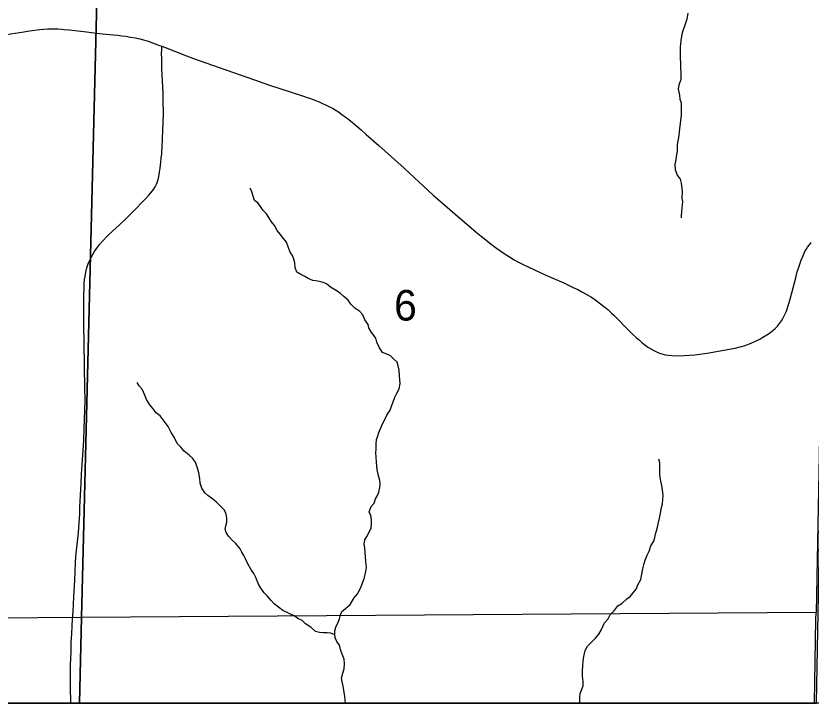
# Model space of a CAD drawing. Extents: x 0 to 34, y 0 to 22.
# Drawn here: x 23.114 to 24.203, y 13.6 to 14.542 of the extents above; entities that cross this region are included whole.
import ezdxf

# ---------------------------------------------------------------- set-up
doc = ezdxf.new("R2010")
doc.units = 0
for name, color, linetype in [('GM_X_Corporation', 7, 'Continuous'), ('GM_X_County_Road', 7, 'Continuous'), ('GM_X_Minor_River', 7, 'Continuous'), ('GM_X_Section_Text', 7, 'Continuous'), ('GM_X_Township_Road', 7, 'Continuous'), ('SH_Data', 7, 'Continuous')]:
    doc.layers.add(name, color=color, linetype=linetype)

msp = doc.modelspace()

# ---------------------------------------------------------------- linework, layer by layer
at = {"layer": 'GM_X_Corporation'}
for points in [[(18.6, 14.6606), (18.6, 13.6), (24.2109, 13.6), (24.2228, 14.2453), (24.2265, 14.4444), (24.2301, 14.5912), (22.9003, 14.6033), (22.3464, 14.612), (21.314, 14.623), (21.1282, 14.6279), (20.2571, 14.6508), (20.2016, 14.6512), (19.8855, 14.6528), (19.4007, 14.6554), (18.9216, 14.6592)], [(22.2045, 14.6168), (23.2254, 14.5998), (23.2038, 13.7171), (22.1889, 13.7096)], [(23.2254, 14.5998), (24.2269, 14.5903), (24.2243, 14.4432), (24.2104, 13.724), (23.2038, 13.7171)], [(23.201, 13.6), (24.208, 13.6), (24.2101, 13.7145), (24.2104, 13.724), (23.2038, 13.7171)], [(22.1867, 13.6), (23.201, 13.6), (23.2038, 13.7171), (22.1889, 13.7096)]]:
    msp.add_lwpolyline(points, close=True, dxfattribs=at)
at = {"layer": 'GM_X_County_Road'}
msp.add_lwpolyline([(23.095, 14.5152), (23.1247, 14.5199), (23.1325, 14.521), (23.1465, 14.5228), (23.1522, 14.5233), (23.1573, 14.5237), (23.1629, 14.5239), (23.1718, 14.5237), (23.1761, 14.5234), (23.18, 14.5232), (23.1872, 14.5224), (23.195, 14.5215), (23.2107, 14.5196), (23.2243, 14.5179), (23.2325, 14.5171), (23.2475, 14.5157), (23.2533, 14.5151), (23.2588, 14.5145), (23.2642, 14.5138), (23.2708, 14.5127), (23.2777, 14.5114), (23.2838, 14.51), (23.2886, 14.5088), (23.2949, 14.5069), (23.3107, 14.5012), (23.3137, 14.5001), (23.3174, 14.4987), (23.3474, 14.4869), (23.357, 14.4833), (23.3924, 14.4708), (23.4408, 14.4539), (23.4598, 14.4473), (23.5066, 14.432), (23.5129, 14.4299), (23.5173, 14.4283), (23.5245, 14.4256), (23.5292, 14.4237), (23.5338, 14.4218), (23.538, 14.4199), (23.5437, 14.4172), (23.5477, 14.415), (23.5512, 14.413), (23.5558, 14.41), (23.5599, 14.4072), (23.57, 14.3995), (23.5749, 14.3955), (23.5867, 14.3853), (23.5938, 14.3792), (23.6112, 14.3641), (23.646, 14.3331), (23.6527, 14.3267), (23.6857, 14.2962), (23.6913, 14.2912), (23.7154, 14.2702), (23.7444, 14.2454), (23.7513, 14.2397), (23.767, 14.2273), (23.7723, 14.2236), (23.784, 14.2153), (23.7888, 14.2123), (23.7966, 14.2075), (23.8016, 14.2047), (23.8087, 14.201), (23.8165, 14.1972), (23.8391, 14.1869), (23.8495, 14.1824), (23.8645, 14.1758), (23.8774, 14.1697), (23.8837, 14.1666), (23.8893, 14.1637), (23.8954, 14.1603), (23.9015, 14.1566), (23.9065, 14.1533), (23.9147, 14.1473), (23.9189, 14.144), (23.9247, 14.1392), (23.9301, 14.1344), (23.9336, 14.131), (23.9546, 14.1097), (23.9589, 14.1055), (23.9639, 14.101), (23.9681, 14.0971), (23.9714, 14.0943), (23.9775, 14.0894), (23.9798, 14.0878), (23.9838, 14.0854), (23.9879, 14.0833), (23.9916, 14.0815), (23.9958, 14.0797), (23.9987, 14.0787), (24.0035, 14.0774), (24.0082, 14.0766), (24.0126, 14.0762), (24.0185, 14.0759), (24.0299, 14.0761), (24.0368, 14.0766), (24.0439, 14.0774), (24.0638, 14.0801), (24.0763, 14.0823), (24.0916, 14.085), (24.0995, 14.0865), (24.1063, 14.088), (24.1118, 14.0896), (24.1167, 14.0912), (24.1224, 14.0936), (24.1282, 14.0963), (24.1332, 14.0989), (24.1374, 14.1013), (24.1428, 14.1047), (24.1464, 14.1071), (24.1509, 14.1104), (24.154, 14.1133), (24.1573, 14.1165), (24.1602, 14.1201), (24.1628, 14.1237), (24.1653, 14.1279), (24.1676, 14.1325), (24.1695, 14.137), (24.1715, 14.1429), (24.1733, 14.1487), (24.1751, 14.1553), (24.1823, 14.1828), (24.1845, 14.1908), (24.1861, 14.1961), (24.1879, 14.2015), (24.1899, 14.2068), (24.1916, 14.2109), (24.1955, 14.2196), (24.1966, 14.2216), (24.1985, 14.2246), (24.2011, 14.2281), (24.2037, 14.2313)], dxfattribs=at)
at = {"layer": 'GM_X_Minor_River'}
for points in [[(24.0347, 14.5453), (24.0332, 14.5373), (24.0306, 14.5289), (24.0283, 14.5225), (24.0265, 14.5164), (24.025, 14.508), (24.0242, 14.4989), (24.0239, 14.4921), (24.0239, 14.4826), (24.0243, 14.4776), (24.0243, 14.4697), (24.0247, 14.4643), (24.0248, 14.4545), (24.0221, 14.4469), (24.0214, 14.4419), (24.0229, 14.4332), (24.0237, 14.4275), (24.0252, 14.4225), (24.0256, 14.4168), (24.0253, 14.4108), (24.0253, 14.4058), (24.0249, 14.4013), (24.0231, 14.3872), (24.0227, 14.3823), (24.0223, 14.3777), (24.0201, 14.3652), (24.0198, 14.3568), (24.019, 14.3515), (24.0183, 14.345), (24.0168, 14.3378), (24.0172, 14.331), (24.0199, 14.3234), (24.0241, 14.3181), (24.0256, 14.3124), (24.0268, 14.301), (24.0264, 14.2919), (24.0272, 14.2873), (24.0261, 14.2782), (24.0257, 14.2736), (24.0254, 14.2675), (24.0252, 14.265)], [(23.4681, 14.2543), (23.4639, 14.2596), (23.4604, 14.2653), (23.457, 14.2706), (23.4528, 14.2752), (23.449, 14.2805), (23.4452, 14.2854), (23.4406, 14.2888), (23.4391, 14.2945), (23.4372, 14.3006), (23.4349, 14.3055)], [(23.5512, 13.6896), (23.5508, 13.6946), (23.5508, 13.6991), (23.5523, 13.7041), (23.5553, 13.7109), (23.5572, 13.7155), (23.5587, 13.7208), (23.5606, 13.7257), (23.5655, 13.7295), (23.5716, 13.7352), (23.5772, 13.7444), (23.5818, 13.7497), (23.5859, 13.7573), (23.5878, 13.7622), (23.5908, 13.7706), (23.593, 13.7782), (23.5942, 13.7854), (23.5934, 13.7945), (23.593, 13.8002), (23.5922, 13.8063), (23.5918, 13.8128), (23.591, 13.8177), (23.5918, 13.8238), (23.5948, 13.8283), (23.5982, 13.8352), (23.6004, 13.8401), (23.6012, 13.8454), (23.6011, 13.8511), (23.6, 13.8572), (23.5977, 13.8622), (23.6007, 13.8694), (23.6049, 13.8739), (23.6064, 13.88), (23.6094, 13.8846), (23.6109, 13.8891), (23.6124, 13.8952), (23.6127, 13.9005), (23.6124, 13.9051), (23.61, 13.9131), (23.6089, 13.9203), (23.6085, 13.9252), (23.6077, 13.9298), (23.6073, 13.9378), (23.6069, 13.9423), (23.6073, 13.9488), (23.6076, 13.9548), (23.608, 13.9613), (23.6095, 13.9662), (23.611, 13.9708), (23.6151, 13.9803), (23.6219, 13.9944), (23.6265, 14.0012), (23.6283, 14.0069), (23.6302, 14.0115), (23.6332, 14.0191), (23.6351, 14.024), (23.6389, 14.0305), (23.6404, 14.0381), (23.64, 14.043), (23.6396, 14.0484), (23.6388, 14.0563), (23.6376, 14.062), (23.6361, 14.067), (23.6315, 14.0711), (23.6266, 14.0764), (23.6163, 14.0806), (23.6121, 14.087), (23.6083, 14.0946), (23.6068, 14.1), (23.6007, 14.1087), (23.5976, 14.1144), (23.5964, 14.1189), (23.5919, 14.1254), (23.5892, 14.1318), (23.585, 14.1364), (23.5781, 14.1413), (23.5728, 14.1466), (23.569, 14.1519), (23.5637, 14.1565), (23.5583, 14.1618), (23.5519, 14.1659), (23.545, 14.1701), (23.5393, 14.1743), (23.5348, 14.1762), (23.5275, 14.1781), (23.5207, 14.1792), (23.5142, 14.1818), (23.5097, 14.1845), (23.504, 14.1871), (23.4986, 14.1905), (23.4963, 14.197), (23.4959, 14.2031), (23.4948, 14.2084), (23.4929, 14.2133), (23.4898, 14.2179), (23.4868, 14.2251), (23.4845, 14.2315), (23.4806, 14.2365), (23.4761, 14.2425), (23.4719, 14.2478), (23.4681, 14.2543)], [(23.5508, 13.6934), (23.5451, 13.6957), (23.5402, 13.6964), (23.5349, 13.6964), (23.5299, 13.6968), (23.5242, 13.6983), (23.5181, 13.704), (23.5105, 13.7085), (23.5059, 13.7131), (23.4999, 13.7157), (23.4953, 13.7195), (23.49, 13.7218), (23.4846, 13.7244), (23.4797, 13.7267), (23.4736, 13.7313), (23.4679, 13.7362), (23.4637, 13.7407), (23.458, 13.7468), (23.4542, 13.7513), (23.4492, 13.7574), (23.4462, 13.7631), (23.4443, 13.7677), (23.4427, 13.7722), (23.44, 13.7775), (23.4359, 13.7836), (23.4316, 13.7908), (23.4282, 13.7976), (23.4263, 13.8022), (23.4232, 13.8067), (23.4209, 13.8113), (23.4152, 13.8189), (23.4107, 13.8227), (23.4049, 13.8287), (23.4019, 13.8337), (23.4007, 13.8382), (23.4015, 13.8428), (23.4026, 13.8481), (23.403, 13.8534), (23.4018, 13.8587), (23.3995, 13.8644), (23.3881, 13.8758), (23.3816, 13.8807), (23.377, 13.8845), (23.3725, 13.8879), (23.3686, 13.8944), (23.3664, 13.9012), (23.3659, 13.9077), (23.3644, 13.9153), (23.3625, 13.9221), (23.3598, 13.9301), (23.3556, 13.9354), (23.3514, 13.9399), (23.3442, 13.9452), (23.3396, 13.9505), (23.3347, 13.9558), (23.3308, 13.9646), (23.3266, 13.971), (23.3224, 13.979), (23.3182, 13.9847), (23.3114, 13.9938), (23.306, 13.9979), (23.3018, 14.0033), (23.2973, 14.0086), (23.2927, 14.0162), (23.2904, 14.0218), (23.2869, 14.0302), (23.2828, 14.0347), (23.2801, 14.0393)], [(23.8863, 13.6), (23.8864, 13.6018), (23.8864, 13.6075), (23.8871, 13.6132), (23.889, 13.6177), (23.8912, 13.6235), (23.8912, 13.6295), (23.8904, 13.6367), (23.89, 13.6443), (23.8908, 13.6512), (23.8911, 13.6576), (23.8919, 13.6637), (23.8937, 13.6721), (23.8971, 13.6778), (23.902, 13.6831), (23.9081, 13.6888), (23.9126, 13.6945), (23.9156, 13.6998), (23.9202, 13.7101), (23.9255, 13.7154), (23.9285, 13.7219), (23.933, 13.7261), (23.9387, 13.7333), (23.944, 13.7367), (23.9508, 13.7428), (23.9557, 13.7462), (23.9595, 13.7512), (23.9637, 13.7561), (23.9659, 13.7622), (23.9701, 13.7694), (23.9708, 13.7744), (23.9727, 13.7839), (23.9746, 13.7911), (23.9761, 13.796), (23.9787, 13.8029), (23.9817, 13.8082), (23.984, 13.8154), (23.9877, 13.8219), (23.9892, 13.8268), (23.9904, 13.8314), (23.9915, 13.836), (23.993, 13.8409), (23.9937, 13.8455), (23.9956, 13.8534), (23.9971, 13.8603), (23.9986, 13.8679), (23.9997, 13.8732), (24.0001, 13.8793), (24.0008, 13.8838), (24.0004, 13.8888), (23.9989, 13.8983), (23.9973, 13.904), (23.9966, 13.9097), (23.9962, 13.9142), (23.9961, 13.9241), (23.9961, 13.929), (23.995, 13.9343)], [(23.5654, 13.6), (23.5644, 13.6091), (23.5632, 13.6175), (23.5621, 13.6232), (23.5609, 13.6293), (23.5598, 13.6342), (23.5616, 13.641), (23.5635, 13.6471), (23.5642, 13.6536), (23.5635, 13.66), (23.5608, 13.6672), (23.5585, 13.6733), (23.5573, 13.6794), (23.5535, 13.6843), (23.5512, 13.6896)]]:
    msp.add_lwpolyline(points, dxfattribs=at)
at = {"layer": 'GM_X_Township_Road'}
msp.add_lwpolyline([(23.189, 13.6), (23.189, 13.6027), (23.1886, 13.6201), (23.1888, 13.6525), (23.1893, 13.6697), (23.1897, 13.6831), (23.1902, 13.6954), (23.1909, 13.7056), (23.1914, 13.7149), (23.1921, 13.7255), (23.1927, 13.7355), (23.1933, 13.7454), (23.1944, 13.7686), (23.1955, 13.7921), (23.196, 13.8009), (23.197, 13.8097), (23.1976, 13.8174), (23.1994, 13.8332), (23.2006, 13.8471), (23.2012, 13.859), (23.2014, 13.868), (23.203, 13.9015), (23.2037, 13.9139), (23.2065, 13.9532), (23.2069, 13.9601), (23.208, 13.9905), (23.2083, 13.9997), (23.2086, 14.0166), (23.2083, 14.0308), (23.2072, 14.0932), (23.2068, 14.1181), (23.2069, 14.1491), (23.207, 14.1591), (23.2072, 14.1691), (23.2075, 14.1753), (23.2079, 14.1804), (23.2085, 14.1847), (23.2097, 14.1904), (23.2112, 14.1965), (23.213, 14.2021), (23.2146, 14.2062), (23.2167, 14.2105), (23.2195, 14.2154), (23.2221, 14.2196), (23.2251, 14.224), (23.2284, 14.2283), (23.2324, 14.2331), (23.2394, 14.2404), (23.2464, 14.247), (23.2552, 14.2551), (23.265, 14.264), (23.2732, 14.2721), (23.2917, 14.2913), (23.2955, 14.2954), (23.2988, 14.2994), (23.3022, 14.3039), (23.3047, 14.3075), (23.3064, 14.3109), (23.3074, 14.3135), (23.3086, 14.3175), (23.3095, 14.3218), (23.3106, 14.3273), (23.3114, 14.3332), (23.3123, 14.341), (23.313, 14.3467), (23.3136, 14.3526), (23.3138, 14.3565), (23.3141, 14.3614), (23.3151, 14.3849), (23.3159, 14.4065), (23.3158, 14.4269), (23.3156, 14.4351), (23.3142, 14.4614), (23.3139, 14.4688), (23.3136, 14.4832), (23.3135, 14.49), (23.3136, 14.4958), (23.3137, 14.5001)], dxfattribs=at)
at = {"layer": 'SH_Data'}
msp.add_lwpolyline([(18.6, 20.4), (25.4, 20.4), (25.4, 13.6), (18.6, 13.6)], close=True, dxfattribs=at)

# ---------------------------------------------------------------- texts
at = {"layer": 'GM_X_Section_Text'}
msp.add_text('6', height=0.0419, rotation=0, dxfattribs=at).set_placement((23.632, 14.1242))

doc.saveas('drawing.dxf')
